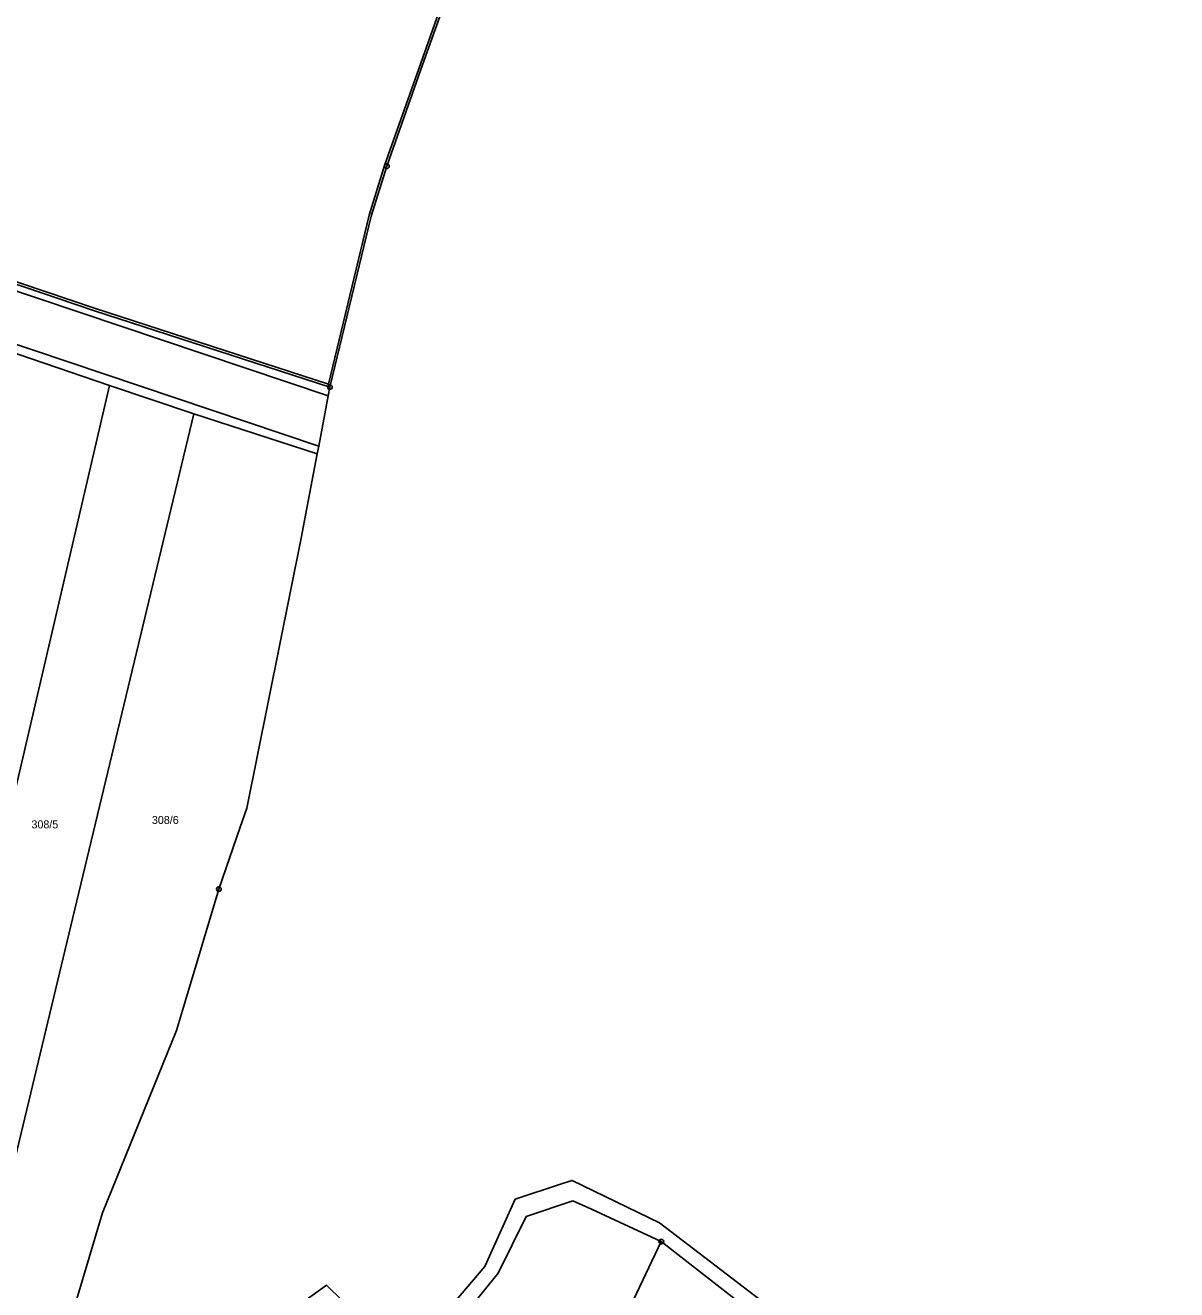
# Model space of a CAD drawing. Extents: x -654083 to -650132, y -1099819 to -1096699.
# Drawn here: x -650680.3 to -650435.9, y -1098597.2 to -1098328.7 of the extents above; entities that cross this region are included whole.
import ezdxf

# ---------------------------------------------------------------- set-up
doc = ezdxf.new("R2010")
doc.units = 0
for name, color, linetype in [('Geodetické body', 7, 'Continuous'), ('Hranice - vnitř_ kresba', 7, 'Continuous'), ('Obvody jako plochy', 7, 'Continuous'), ('Ostatní hranice', 7, 'Continuous'), ('Parcelní čísla', 7, 'Continuous')]:
    doc.layers.add(name, color=color, linetype=linetype)

msp = doc.modelspace()

# ---------------------------------------------------------------- linework, layer by layer
at = {"layer": 'Geodetické body'}
for centre, radius in [((-650603.52, -1098358.64), 0.5), ((-650603.52, -1098358.64), 0.001), ((-650615.62, -1098405.54), 0.5), ((-650615.62, -1098405.54), 0.001), ((-650639.19, -1098512.14), 0.5), ((-650639.19, -1098512.14), 0.001), ((-650545.27, -1098586.98), 0.5), ((-650545.27, -1098586.98), 0.001)]:
    msp.add_circle(centre, radius, dxfattribs=at)
at = {"layer": 'Hranice - vnitř_ kresba'}
for p, q in [((-650764.93, -1098357.35), (-650615.98, -1098407.42)), ((-650618, -1098418.12), (-650727.7, -1098381.12))]:
    msp.add_line(p, q, dxfattribs=at)
at = {"layer": 'Obvody jako plochy'}
for points in [[(-650588.91, -1098317.32), (-650596.3, -1098338.12), (-650603.52, -1098358.64), (-650606.84, -1098369.22), (-650615.62, -1098405.54), (-650665.82, -1098389.26), (-650764.56, -1098355.77), (-650760.06, -1098326.71)], [(-650892.16, -1098327), (-650862.59, -1098337.07), (-650826.76, -1098349.76), (-650768.98, -1098369.11), (-650748.24, -1098376.22), (-650727.87, -1098382.89), (-650692.93, -1098394.78), (-650662.41, -1098405.22), (-650644.5, -1098411.24), (-650618.31, -1098419.73), (-650618, -1098418.12), (-650615.98, -1098407.42), (-650615.62, -1098405.54), (-650665.82, -1098389.26), (-650764.56, -1098355.77), (-650824.68, -1098335.36), (-650860.7, -1098322.37)], [(-650564.03, -1098578.3), (-650560.07, -1098580.08), (-650545.27, -1098586.98), (-650523.17, -1098604.2), (-650516.67, -1098609.18), (-650505.65, -1098617.3), (-650491.75, -1098646.27), (-650489.89, -1098650.56), (-650465.68, -1098666.44), (-650437.43, -1098683.57), (-650435.86, -1098680.19), (-650439.35, -1098678.11), (-650447.21, -1098673.43), (-650470.63, -1098659.12), (-650472.6, -1098657.56), (-650487.37, -1098645.83), (-650503.87, -1098613.38), (-650514.99, -1098605.86), (-650517.8, -1098603.96), (-650521.89, -1098601.18), (-650545.67, -1098583.02), (-650564.2, -1098574.01), (-650566.22, -1098574.67), (-650576.3, -1098577.96)], [(-650699.05, -1098630.29), (-650677.42, -1098626.76), (-650665.75, -1098633.06), (-650654.31, -1098630.61), (-650648.23, -1098629.16), (-650636.81, -1098619.12), (-650617.93, -1098601.69), (-650615.08, -1098604.07), (-650598.83, -1098617.08), (-650590.78, -1098607.11), (-650579.88, -1098593.7), (-650573.95, -1098581.67), (-650564.03, -1098578.3)], [(-650576.3, -1098577.96), (-650582.76, -1098592.24), (-650599.23, -1098611.67), (-650609.63, -1098602.81), (-650616.36, -1098596.21), (-650624.19, -1098601.9), (-650630.4, -1098606.42), (-650632.78, -1098608.52), (-650640.34, -1098617.67), (-650650.14, -1098625.62), (-650664.52, -1098628.89), (-650676.39, -1098622.83), (-650695.91, -1098625.1)]]:
    msp.add_lwpolyline(points, dxfattribs=at)
for points in [[(-650662.41, -1098405.22), (-650688.05, -1098514.98), (-650713.7, -1098624.74), (-650719.91, -1098624.17), (-650730.81, -1098613.34), (-650711.87, -1098504.06), (-650692.93, -1098394.78)], [(-650670.2, -1098518.17), (-650695.91, -1098625.1), (-650701.69, -1098625.96), (-650713.7, -1098624.74), (-650688.05, -1098514.98), (-650662.41, -1098405.22), (-650644.5, -1098411.24)], [(-650646.49, -1098536.52), (-650639.19, -1098512.14), (-650634.64, -1098499.02), (-650633.23, -1098494.97), (-650621.7, -1098437.62), (-650620.49, -1098431.25), (-650618.31, -1098419.73), (-650644.5, -1098411.24), (-650670.2, -1098518.17), (-650695.91, -1098625.1), (-650676.39, -1098622.83), (-650663.9, -1098580.85), (-650648.18, -1098542.14)], [(-650590.78, -1098607.11), (-650579.88, -1098593.7), (-650573.95, -1098581.67), (-650564.03, -1098578.3), (-650560.07, -1098580.08), (-650545.27, -1098586.98), (-650571.42, -1098642), (-650588.49, -1098679.99), (-650617.31, -1098744.15), (-650645.84, -1098739.16), (-650646.35, -1098739.29), (-650612.27, -1098657.6)], [(-650568.22, -1098694), (-650599.22, -1098758.08), (-650617.31, -1098744.15), (-650588.49, -1098679.99), (-650571.42, -1098642), (-650545.27, -1098586.98), (-650523.17, -1098604.2)]]:
    msp.add_lwpolyline(points, close=True, dxfattribs=at)
at = {"layer": 'Ostatní hranice'}
for p, q in [((-650589.38, -1098317.14), (-650596.77, -1098337.96)), ((-650596.77, -1098337.96), (-650604, -1098358.5)), ((-650665.61, -1098388.81), (-650764.43, -1098355.3)), ((-650604, -1098358.5), (-650607.31, -1098369.06)), ((-650607.31, -1098369.06), (-650615.93, -1098404.95)), ((-650615.93, -1098404.95), (-650665.61, -1098388.81))]:
    msp.add_line(p, q, dxfattribs=at)

# ---------------------------------------------------------------- texts
at = {"layer": 'Parcelní čísla'}
for s, p in [('308/6', (-650653.41, -1098498.31)), ('308/5', (-650678.98, -1098499.24))]:
    msp.add_text(s, height=1.7, dxfattribs=at).set_placement(p)

doc.saveas('drawing.dxf')
